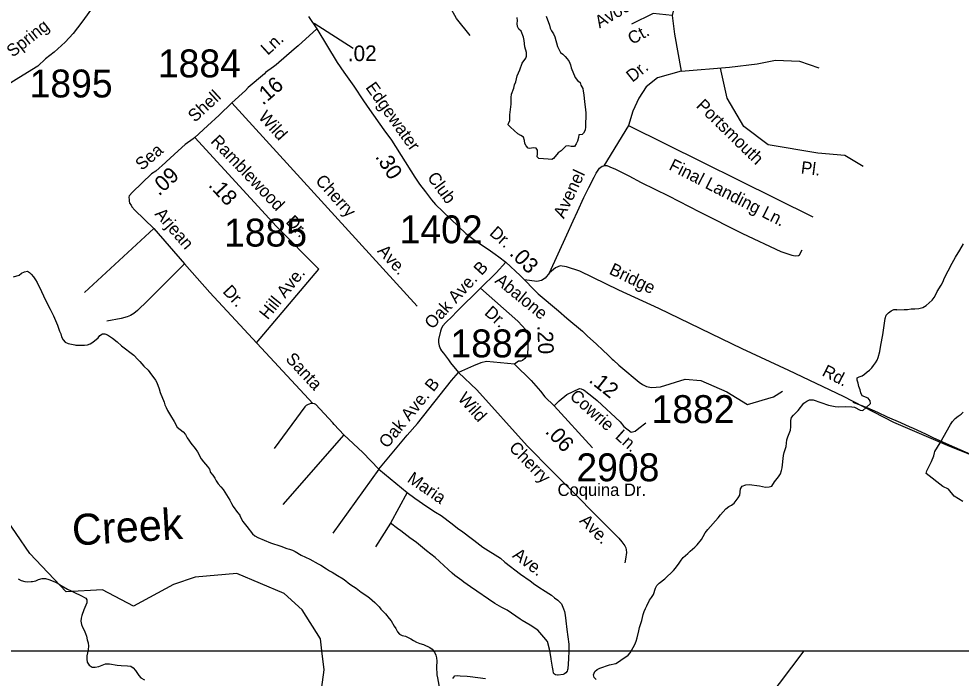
# Model space of a CAD drawing. Extents: x 1945482 to 2853149, y 66427 to 1015778.
# Drawn here: x 2369934 to 2374920, y 191991 to 195479 of the extents above; entities that cross this region are included whole.
import ezdxf

# ---------------------------------------------------------------- set-up
doc = ezdxf.new("R2010")
doc.units = 0
for name, color, linetype in [('Old_Level_10', 7, 'Continuous'), ('Old_Level_11', 7, 'Continuous'), ('Old_Level_17', 7, 'Continuous'), ('Old_Level_21', 7, 'Continuous'), ('Old_Level_25', 7, 'Continuous'), ('Old_Level_32', 7, 'Continuous'), ('Old_Level_35', 7, 'Continuous'), ('Old_Level_50', 7, 'Continuous'), ('Old_Level_60', 7, 'Continuous'), ('Old_Level_63', 7, 'Continuous'), ('Old_Level_8', 7, 'Continuous')]:
    doc.layers.add(name, color=color, linetype=linetype)

msp = doc.modelspace()

# ---------------------------------------------------------------- linework, layer by layer
at = {"layer": 'Old_Level_17'}
msp.add_lwpolyline([(2371703.4, 195321.3), (2371496.6, 195455)], dxfattribs=at)
at = {"layer": 'Old_Level_25'}
msp.add_line((2313126.6, 192135.8), (2381298.8, 192135.8), dxfattribs=at)
at = {"layer": 'Old_Level_32'}
for p, q in [((2371467.6, 195492), (2371510.6, 195425.6)), ((2370865.6, 194851.4), (2371297.9, 194380.1))]:
    msp.add_line(p, q, dxfattribs=at)
for points in [[(2371125, 196015.6), (2371075.3, 195982), (2371004.6, 195937.7), (2370926.4, 195889.1), (2370879.3, 195858.1), (2370833.6, 195833), (2370793.8, 195818.2), (2370749.6, 195803.5), (2370702.4, 195794.6), (2370650.8, 195781.4), (2370606.6, 195769.6), (2370562.3, 195748.9), (2370410.9, 195656.3), (2370403.2, 195651.6), (2370394.8, 195639.6), (2370333.1, 195551.3), (2370268.3, 195461.3), (2370221.1, 195400.8), (2370179.8, 195355.1), (2370120.9, 195302), (2370075.2, 195268), (2370033.9, 195228.2), (2369933.7, 195166.3), (2369829, 195101.4)], [(2371510.6, 195425.6), (2371411.5, 195335.6), (2371390.2, 195318.7), (2371295.5, 195235), (2371281.9, 195224.4), (2371239.1, 195194.7), (2371233.3, 195188.5), (2371148.2, 195115.1), (2371132.8, 195100.4), (2371061.4, 195033.6), (2370993.9, 194968.9), (2370932.1, 194912.4), (2370865.6, 194851.4)], [(2371510.6, 195425.6), (2371619.1, 195247.8), (2371653.1, 195197.1), (2371706.1, 195123.2), (2371757.2, 195045.2), (2371789, 194998.4), (2371865.3, 194891.4), (2371905.5, 194837), (2372029.3, 194641.8), (2372054.8, 194604.8), (2372086.4, 194564.1), (2372118.1, 194521.3), (2372139.1, 194496.1), (2372299.3, 194342.4), (2372348.7, 194306.4), (2372365.2, 194295), (2372428.9, 194251.5), (2372453.6, 194234.5), (2372474.2, 194219.3), (2372511.3, 194192.2)], [(2370865.6, 194851.4), (2370856.8, 194843.4), (2370814, 194813.7), (2370777.3, 194780.2), (2370713.6, 194721.7), (2370709.7, 194719.5), (2370659.5, 194673.5), (2370636.1, 194658.6), (2370535.9, 194562.6), (2370518.7, 194541.9), (2370516.9, 194535.8), (2370517.5, 194521.3), (2370517.7, 194515.8), (2370520.2, 194503.9), (2370528.6, 194492.3), (2370532.9, 194484.4), (2370547.6, 194467), (2370649.1, 194370.2)], [(2372511.3, 194192.2), (2372459.6, 194134.7), (2372376.7, 194053.4), (2372573.7, 193879.1), (2372596.7, 193854), (2372615.5, 193834.8), (2372624.2, 193817.1), (2372626.8, 193803.2), (2372627.5, 193785.2), (2372627.4, 193737.2), (2372626.4, 193711.1), (2372624.7, 193703.1), (2372617.3, 193688.8), (2372611.5, 193682.5), (2372599.9, 193672.1), (2372590.1, 193667.7), (2372578.1, 193667.2), (2372556.7, 193652.7), (2372645.4, 193565.8), (2372694.3, 193509.6), (2372717.8, 193478.8), (2372766.6, 193431.8)], [(2372511.3, 194192.2), (2372586.1, 194121.7), (2372682.8, 194023.7)], [(2372766.6, 193431.8), (2372793.8, 193458.9), (2372833.6, 193491.5), (2372899.9, 193523.9), (2372910, 193522.3), (2372922.2, 193516.8), (2372930.5, 193511.1), (2372934.6, 193507.3), (2372965.6, 193482.5), (2372994.5, 193459.6), (2373115.1, 193346.4), (2373135.8, 193323.1), (2373173.8, 193292.4), (2373195.5, 193297.8), (2373215.4, 193314.1), (2373251.6, 193341.2)], [(2372766.6, 193431.8), (2372969.3, 193209.1)]]:
    msp.add_lwpolyline(points, dxfattribs=at)
at = {"layer": 'Old_Level_35'}
for p, q in [((2370649.1, 194370.2), (2370282, 194031.1)), ((2370649.1, 194370.2), (2370811, 194183.3)), ((2370811, 194183.3), (2370945.1, 194030.6)), ((2374347.2, 193451.7), (2374389.3, 193434.8)), ((2374477.1, 193397.3), (2374529.2, 193374.3)), ((2374648.3, 193321), (2374661.7, 193314.8)), ((2374661.7, 193314.8), (2374734.6, 193281.4)), ((2371654.6, 193279), (2371331.7, 192910.3)), ((2374734.6, 193281.4), (2374770.8, 193264.7)), ((2371838.3, 193096.7), (2371595, 192758.5)), ((2371838.3, 193096.7), (2371989.4, 192973.8)), ((2371989.4, 192973.8), (2371900.6, 192811.2)), ((2371900.6, 192811.2), (2371821.7, 192686.4))]:
    msp.add_line(p, q, dxfattribs=at)
for points in [[(2373751.6, 196380.2), (2373678.1, 196181.8), (2373614.1, 196073), (2373553.3, 195909.7), (2373441.4, 195730.5), (2373422.2, 195666.5), (2373403, 195548.1), (2373390.2, 195496.9), (2373403, 195397.7), (2373438.2, 195202.4), (2373313.5, 195167.2), (2373252.7, 195119.2), (2373214.3, 195058.4), (2373182.3, 194991.2), (2373159.9, 194915), (2374135.4, 194431.7)], [(2372322.6, 195391.2), (2372250.6, 195481.2), (2372216.9, 195539.7), (2372203.4, 195609.5), (2372214.6, 195656.7), (2372250.6, 195712.9), (2372347.3, 195825.4), (2372408, 195899.7)], [(2373390.2, 195496.9), (2373291.1, 195507.8), (2373175.9, 195450.1)], [(2373438.2, 195202.4), (2373694.1, 195222.3), (2373841.2, 195241.5), (2373937.1, 195260.7), (2374065.1, 195254.3), (2374167.4, 195219.1)], [(2374400.9, 194697.4), (2374304.9, 194755), (2374161, 194767.8), (2373898.8, 194812.6), (2373770.8, 194908.6), (2373681.3, 195059), (2373645.8, 195218.5)], [(2371061.4, 195033.6), (2372041.4, 193958.9)], [(2373159.9, 194915), (2373029.3, 194701.5)], [(2372742.1, 194134.6), (2372833.7, 194335.6), (2372866.8, 194410.9), (2372890.8, 194459.9), (2372923.9, 194533.3), (2372949.8, 194586.3), (2372977.7, 194641.4), (2372988.8, 194661.9), (2373005.8, 194688.6), (2373013.6, 194694.9), (2373021.4, 194699.2), (2373029.3, 194701.5), (2373037.2, 194703.8), (2373045.3, 194702.1), (2373073.7, 194691.3), (2373087.9, 194685.8), (2373161.4, 194648.7), (2373226.9, 194613.3), (2373371.7, 194543), (2373535.2, 194457.5), (2373763.8, 194342.5), (2373965.6, 194248.5), (2374002.1, 194235.9), (2374024.4, 194228.8), (2374032.5, 194227.1), (2374044.6, 194225.6), (2374058.5, 194226.1), (2374064.4, 194230.4), (2374079.3, 194257.6)], [(2371522, 194154.2), (2371297.9, 194380.1)], [(2370811, 194183.3), (2370614.7, 193987.5), (2370562.7, 193935.4), (2370543.3, 193920.6), (2370525.7, 193909.9), (2370508, 193903.2), (2370476.3, 193894), (2370399.3, 193880.1)], [(2371192, 193765.1), (2371522, 194154.2)], [(2375322.4, 193032.4), (2374860.2, 193216.6), (2374563.5, 193342.9), (2374297.4, 193481.1), (2374007.5, 193619.3), (2373761.9, 193733.6), (2373320.2, 193946), (2373108.8, 194043.3), (2372902.4, 194144.8), (2372832.5, 194167), (2372798.4, 194172.1), (2372772.8, 194161.9), (2372742.1, 194134.6), (2372718.2, 194107.3), (2372699.5, 194095.3), (2372675.6, 194088.5), (2372610.1, 194097.4)], [(2372376.7, 194053.4), (2372253.5, 193932.4), (2372249.7, 193928.3), (2372226.6, 193903.4), (2372193.9, 193872.1), (2372176.6, 193853.4), (2372169.2, 193837.1), (2372165.6, 193826.9), (2372155.4, 193782.5), (2372154, 193766.4), (2372158.7, 193748.6), (2372165.5, 193730.9), (2372169.8, 193723), (2372180.3, 193709.5), (2372207.7, 193674.5), (2372218.3, 193658.9), (2372260.3, 193608.6)], [(2370945.1, 194030.6), (2371490.6, 193444)], [(2372682.8, 194023.7), (2372789.6, 193933.7), (2372833.2, 193895.4), (2372915.9, 193826.7), (2372943, 193799.7), (2372988.6, 193759.5), (2373026, 193725), (2373050.9, 193702), (2373073.9, 193678.9), (2373080.1, 193673.1), (2373109.2, 193646.3), (2373119.5, 193638.7), (2373216.8, 193556.5), (2373233.2, 193545.1), (2373255.7, 193534), (2373281.9, 193529.1), (2373305.9, 193530), (2373328.6, 193532.4)], [(2372556.7, 193652.7), (2372408.1, 193666.5), (2372378.4, 193659.3), (2372339, 193643.7), (2372260.3, 193608.6)], [(2371838.3, 193096.7), (2371989.4, 193275.7), (2372043, 193337.9), (2372224, 193565.1), (2372260.3, 193608.6)], [(2372260.3, 193608.6), (2372358, 193516.4), (2372623.9, 193220.9), (2372755.2, 193086), (2373109.4, 192731.9), (2373124.2, 192712.5), (2373141.1, 192691.2), (2373145.4, 192681.3), (2373147.9, 192669.4), (2373148.5, 192655.4), (2373143.8, 192621.2), (2373140.8, 192601.7)], [(2373328.6, 193532.4), (2373459.4, 193573.1), (2373542.1, 193565.2), (2373679.8, 193506.1), (2373790, 193439.2), (2373927.7, 193478.6), (2373974.9, 193510.1)], [(2371654.6, 193279), (2371603, 193332.4), (2371594.7, 193342.1), (2371504.8, 193438.6), (2371498.6, 193442.3), (2371490.6, 193444), (2371478.6, 193443.5), (2371470.7, 193441.2), (2371464.8, 193439), (2371455, 193432.6), (2371447.3, 193426.3), (2371285.1, 193205.8)], [(2374389.3, 193434.8), (2374420.6, 193422.2), (2374477.1, 193397.3)], [(2374529.2, 193374.3), (2374599.8, 193343.3), (2374648.3, 193321)], [(2371838.3, 193096.7), (2371755, 193184.4), (2371654.6, 193279)], [(2374770.8, 193264.7), (2374856.5, 193225.4), (2377349.8, 192135.8)], [(2371989.4, 192973.8), (2372028.6, 192943.1), (2372092.4, 192899.7), (2372139.6, 192869.5), (2372168.4, 192850.7), (2372226.1, 192806.9), (2372255, 192784.1), (2372283.8, 192765.2), (2372327.2, 192730.9), (2372341.5, 192721.5), (2372389.1, 192683.3), (2372483.4, 192625.1), (2372506.3, 192604), (2372588.8, 192541.2), (2372640.2, 192505.2), (2372665, 192486.2), (2372699.9, 192463.6), (2372704.1, 192459.7), (2372753.3, 192429.7), (2372767.8, 192416.3), (2372786.3, 192403), (2372805.1, 192383.7), (2372816.1, 192358.2), (2372820.7, 192344.3), (2372825.5, 192324.5), (2372828.7, 192294.6), (2372834.5, 192248.8), (2372843.6, 192171.2), (2372844.3, 192153.2), (2372843.8, 192135.8)], [(2372744, 192135.8), (2372742.6, 192145.2), (2372731, 192184.7), (2372712, 192208), (2372680.6, 192244.7), (2372639.5, 192271.1), (2372596.5, 192295.4), (2372586.2, 192303), (2372518.3, 192350.3), (2372489.7, 192365.2), (2372452.9, 192385.8), (2372323.3, 192474.7), (2372288.3, 192499.3), (2372278, 192506.9), (2372241, 192533.4), (2372226.4, 192546.8), (2372205.7, 192566), (2372137.1, 192629.3), (2372091.7, 192665.5), (2372037.9, 192709.4), (2372002.9, 192734), (2371955.5, 192770.2), (2371936.9, 192783.4), (2371900.6, 192811.2)], [(2372843.8, 192135.8), (2372842.7, 192093.1), (2372838.7, 192040.9), (2372837, 192034.9), (2372835.2, 192028.8), (2372827.6, 192018.5), (2372821.8, 192014.2), (2372813.9, 192009.9), (2372788.1, 192006.9), (2372784.1, 192006.7), (2372774, 192008.3), (2372767.8, 192012.1), (2372765.8, 192014), (2372763.6, 192017.9), (2372761.1, 192031.8), (2372758.3, 192049.7), (2372750.7, 192091.5), (2372750.5, 192095.4), (2372744, 192135.8)]]:
    msp.add_lwpolyline(points, dxfattribs=at)
at = {"layer": 'Old_Level_50'}
for points in [[(2371537.4, 192135.8), (2371530, 192198.5), (2371434, 192352.3), (2371337.9, 192438.8), (2371088.1, 192544.5), (2370867.1, 192525.3), (2370751.8, 192486.8), (2370540.4, 192371.5), (2370377.1, 192458), (2370184.9, 192448.4), (2369992.8, 192650.2), (2369848.7, 192861.7)], [(2371482, 190974.8), (2371453.2, 191122), (2371510.8, 191477.6), (2371520.4, 191814), (2371549.3, 192035.1), (2371537.4, 192135.8)]]:
    msp.add_lwpolyline(points, dxfattribs=at)
at = {"layer": 'Old_Level_60'}
for points in [[(2372535.2, 195000), (2372538.5, 195028), (2372538.7, 195063.3), (2372541.7, 195080.4), (2372553.2, 195112.6), (2372557, 195129), (2372563.5, 195145.2), (2372566.5, 195160.7), (2372571.5, 195177.1), (2372585, 195209), (2372596.5, 195243.5), (2372617, 195270.2), (2372621, 195281), (2372620.7, 195300.5), (2372611, 195331), (2372607.5, 195364.2), (2372604.7, 195381.6), (2372592.5, 195414.3), (2372579.7, 195423.8), (2372572.7, 195438.1), (2372571, 195454.1), (2372573, 195468.3), (2372571.5, 195486.6)], [(2372724, 195493.2), (2372742.5, 195445.9), (2372745.2, 195428.7), (2372752.5, 195414.6), (2372763.5, 195399.8), (2372770, 195383)], [(2372770, 195383), (2372785, 195332.3), (2372792.5, 195315.1), (2372799.7, 195300.8), (2372813, 195291.3), (2372824.7, 195280.4), (2372836, 195268), (2372845.7, 195253.4), (2372852.2, 195235.2), (2372856, 195219.3), (2372878.2, 195168), (2372889.2, 195152.8), (2372903.7, 195142.9), (2372908.5, 195127.5), (2372917.5, 195111), (2372919.7, 195095.3), (2372923.5, 195077.3), (2372926.5, 195039.2), (2372931.7, 195000), (2372933.7, 194979.7), (2372933, 194908), (2372931, 194890.2), (2372921.7, 194874.5), (2372914.2, 194867.4), (2372897.2, 194866), (2372894.7, 194850.6), (2372889.7, 194832.2), (2372883, 194816.8), (2372873.7, 194803), (2372857, 194802.7), (2372840, 194806.9), (2372828.7, 194804.9), (2372803, 194781.3), (2372787.7, 194770.6), (2372763.7, 194739.9), (2372754.7, 194734), (2372734.5, 194736.7), (2372685.5, 194740.7), (2372676.7, 194748.1), (2372678.7, 194765.2), (2372678.5, 194784.3), (2372671.2, 194793.8), (2372656.2, 194796), (2372638.2, 194792.2), (2372628.7, 194795.3), (2372619.2, 194807.3), (2372612.2, 194819.1), (2372610.5, 194834.7), (2372604.2, 194852.4), (2372589.7, 194860.9), (2372574.5, 194871.3), (2372535, 194906.4), (2372522.7, 194918.4), (2372524.7, 194926.1), (2372531.5, 194939.7), (2372531.7, 194970.8), (2372535.2, 195000)], [(2373868.7, 193004.2), (2373885.5, 193002.2), (2373904, 193003.2), (2373919, 193007.3), (2373931.7, 193030), (2373954, 193055.5), (2373964.2, 193071.3), (2373969.2, 193089.4), (2373972.5, 193104.5), (2373980, 193169.8), (2373983.5, 193185.2), (2373988, 193199.9), (2373994.5, 193217.3), (2373995, 193233.8), (2373997.5, 193251), (2374002.5, 193267.7), (2374017.2, 193303), (2374019.5, 193321.3), (2374018.2, 193338.3), (2374018.2, 193354.7), (2374022, 193369.5), (2374033.2, 193382.4), (2374046, 193394.5), (2374058, 193407.4), (2374088.2, 193445.1), (2374102.7, 193457), (2374117, 193463.7), (2374136.7, 193463), (2374217.2, 193435.1), (2374252.5, 193428.6), (2374271.5, 193426.7), (2374308.5, 193428.1), (2374341, 193427.1), (2374355.7, 193423.9), (2374386, 193409.1), (2374399.7, 193406.7), (2374415.5, 193420.6), (2374440.7, 193443.2), (2374438.5, 193458.5), (2374428, 193472.7), (2374396.5, 193484), (2374389, 193499.7), (2374385.2, 193516), (2374379, 193533.3), (2374374.5, 193551.4), (2374369.2, 193567.8), (2374369.5, 193580.3), (2374379.5, 193585.5), (2374396.2, 193591.2), (2374409.2, 193599.6), (2374422, 193611), (2374435.5, 193620.5), (2374447.7, 193632.1), (2374456, 193644.7), (2374467.2, 193659.4), (2374475.2, 193673.2), (2374481.2, 193687.3), (2374489, 193719.9), (2374494.7, 193753.3), (2374505.5, 193807.2), (2374517.2, 193894.4), (2374523.2, 193910.8), (2374535.2, 193924.3), (2374549.2, 193934.4), (2374563.2, 193940.5), (2374579.7, 193941.3), (2374579.7, 193939.5), (2374618.5, 193941.7), (2374636.2, 193941.7), (2374654.7, 193944), (2374675.7, 193945.1), (2374696.5, 193947.3), (2374717.7, 193952.2), (2374735.5, 193962.5), (2374751.5, 193976.1), (2374765.7, 193990.2), (2374777, 194004.2), (2374786, 194020.7), (2374792.5, 194037.2), (2374814.7, 194070.3), (2374824.2, 194089.7), (2374830, 194104.4), (2374871.7, 194186.9), (2374889.7, 194218.9), (2374912.2, 194254.7), (2374931.5, 194288.1)], [(2369905.5, 194113.2), (2369935.7, 194123.4), (2369948.2, 194132.8), (2369964.7, 194140.3), (2369979.5, 194144), (2369990.7, 194136.7), (2370000, 194127.5), (2370012.5, 194113.2), (2370023, 194098.2), (2370032, 194083.5), (2370053.5, 194035.7), (2370075.5, 193991.1), (2370100.5, 193943.6), (2370117.5, 193908.1), (2370139.2, 193858.4), (2370149.7, 193826.4), (2370155.7, 193812.4), (2370160.7, 193796), (2370168.7, 193780.8), (2370179.2, 193768.5), (2370195.2, 193762), (2370213.2, 193757.1), (2370229.7, 193754.4), (2370235.2, 193752.1), (2370281, 193752.3), (2370298, 193753.8), (2370312.2, 193759.6), (2370326, 193767.6), (2370353.2, 193791.1), (2370363.5, 193803.6), (2370376.5, 193812.4), (2370389, 193812.9), (2370403.5, 193806.4), (2370429.5, 193789.4), (2370454, 193770.7), (2370478, 193749.2), (2370543.2, 193699.4), (2370563.2, 193676), (2370574.7, 193665.3), (2370595.7, 193641.1), (2370618.2, 193620), (2370628, 193607.4), (2370656.5, 193568.2), (2370665, 193554.5), (2370676.7, 193522.1), (2370681.5, 193503), (2370703.5, 193451.2), (2370707.2, 193436.7), (2370713, 193422.7), (2370720.2, 193407.8), (2370736, 193379.9), (2370755.7, 193349.6), (2370772.2, 193318.2), (2370787, 193306.3), (2370804.2, 193294.2), (2370815.5, 193280), (2370824.5, 193262.6), (2370834.2, 193250), (2370844.5, 193234.3), (2370867.5, 193206.2), (2370879, 193188.3)], [(2374928.5, 192926.3), (2374883.2, 192954.6), (2374853, 192990), (2374823, 193004.1), (2374734.7, 193074.2), (2374739, 193088.3), (2374763.7, 193136.6), (2374775, 193167.6), (2374778.5, 193182.6), (2374781.2, 193190.5), (2374808, 193236.5), (2374863.5, 193332.4), (2374875, 193348.5), (2374888.7, 193364), (2374904, 193376.9), (2374919.5, 193388.3), (2374931, 193398.7)], [(2370879, 193188.3), (2370899.7, 193151.1), (2370911, 193135.6), (2370932.7, 193110.7), (2370943, 193096.2), (2370949.2, 193079.3), (2370960.7, 193065), (2370971.7, 193048.5), (2370979, 193035.1), (2370989.5, 193018.3), (2371003, 193003), (2371016.2, 192989.7), (2371051, 192933.1), (2371059, 192915.2), (2371068.5, 192899.6), (2371091, 192868), (2371103.2, 192853.2), (2371103, 192849.5), (2371118.7, 192819.5), (2371140.7, 192792.9), (2371170.5, 192754.1), (2371182.7, 192744), (2371199, 192735.6), (2371232.7, 192720.6), (2371266, 192707.8), (2371320, 192689.9), (2371352, 192677.4), (2371366.7, 192673.3), (2371382.2, 192667.8), (2371396.2, 192661.6), (2371428.2, 192642.2), (2371474.2, 192620.9), (2371517.2, 192595.4), (2371532.5, 192588), (2371562.2, 192570.3), (2371577.7, 192559.2), (2371591.5, 192551.8), (2371619.7, 192533.6), (2371649.7, 192516.1), (2371664, 192506.3), (2371677, 192495.5), (2371690.5, 192485.6), (2371719.2, 192466.8), (2371746, 192446.1), (2371776, 192426.6), (2371790.2, 192415.5), (2371817.2, 192392), (2371840, 192369.1), (2371849.7, 192356.5), (2371874.5, 192330.9), (2371894.5, 192306.9), (2371903.5, 192294.6), (2371919.5, 192266.1), (2371929, 192254), (2371938.2, 192236.8), (2371948, 192223.5), (2371963, 192217), (2371979.5, 192213.3), (2371995, 192206.8), (2372008.7, 192199.2), (2372022.5, 192189.9), (2372038, 192181.7), (2372055.5, 192174), (2372074.5, 192169.2), (2372109.5, 192154), (2372121.2, 192144), (2372132.7, 192129.4), (2372139.7, 192113.5), (2372144.2, 192097.9), (2372146.7, 192080.8), (2372144.2, 192050.4), (2372146.5, 192008.8), (2372148.5, 191993.6), (2372160.7, 191934.1)], [(2372988.7, 191983.3), (2372978.5, 191995.3), (2372975.5, 192009.3), (2372982.5, 192025.7), (2372993.5, 192036.3), (2373008.2, 192043.4), (2373060, 192062.3), (2373092.2, 192068.9), (2373107.2, 192076.7), (2373119.7, 192086.4), (2373159, 192112.3), (2373169.5, 192124.3), (2373193.5, 192170), (2373200, 192186.7), (2373205.5, 192204.4), (2373214, 192241.9), (2373218.7, 192259.4), (2373230.2, 192297), (2373237.5, 192327.3), (2373242.7, 192342.9), (2373250, 192358.9), (2373257.7, 192373.5), (2373270.7, 192403.1), (2373282.2, 192418.5), (2373291.5, 192433.3), (2373302.2, 192466.3), (2373310.2, 192480.5), (2373322.2, 192493.2), (2373351.5, 192517.1), (2373397.5, 192560.8), (2373409.2, 192573.5), (2373428.5, 192600.2), (2373438, 192615.3), (2373449.7, 192629.3), (2373474, 192651.1), (2373485.7, 192663), (2373510.2, 192683.7), (2373523, 192696.9), (2373547, 192724.7), (2373555.2, 192741.2), (2373566, 192759.1), (2373579, 192778.2), (2373634.5, 192838.4), (2373647, 192855.6), (2373674.2, 192887), (2373690.5, 192898.6), (2373705.5, 192906.3), (2373719, 192917), (2373740.2, 192944.8), (2373748.5, 192959.6), (2373753.2, 192991.9), (2373761, 193006.5), (2373780.5, 193013.1), (2373797.7, 193014.7), (2373852.5, 193008.8), (2373868.7, 193004.2)], [(2369930.7, 192516.6), (2369947.2, 192508.4), (2369966.2, 192502.6), (2369982, 192501.1), (2370000, 192501.8), (2370006.5, 192502.1), (2370023.5, 192505.6), (2370039, 192512.4), (2370058.2, 192517.6), (2370074.5, 192518.4)], [(2370074.5, 192518.4), (2370092.7, 192513.8), (2370124.7, 192499.8), (2370142.2, 192491), (2370157.5, 192481.4), (2370192.2, 192461.8), (2370211, 192453.8), (2370228.2, 192444.3), (2370261.7, 192428.7), (2370289.2, 192413.8), (2370293.2, 192405.4), (2370294, 192389.7), (2370278.2, 192353.4), (2370267, 192323.2), (2370263.2, 192307.6), (2370262.2, 192292.4), (2370265.7, 192275.1), (2370271.5, 192261), (2370280.7, 192244.4), (2370287.7, 192227.8), (2370292, 192213.3), (2370295.7, 192194.5), (2370300.5, 192178.7), (2370303, 192159.5), (2370301, 192142.6), (2370296.7, 192125.8), (2370294.2, 192108.5), (2370293.7, 192091.9), (2370296.5, 192074.9), (2370306, 192060.6), (2370322.5, 192049.5), (2370338.2, 192048.5), (2370357.2, 192052.1), (2370393.5, 192067.1), (2370414.2, 192066.8), (2370454, 192060.3), (2370475, 192057.9), (2370509.7, 192056.5), (2370526, 192054), (2370539.2, 192045.6), (2370550.7, 192032.3), (2370569, 192005.1), (2370580.2, 191992.2), (2370599, 191982.9)], [(2372230.7, 191988.7), (2372240.5, 192003.1), (2372253, 192006), (2372268.7, 192003.6), (2372307, 192002.3), (2372323, 192000.7), (2372403, 191990.1)]]:
    msp.add_lwpolyline(points, dxfattribs=at)
at = {"layer": 'Old_Level_63'}
msp.add_line((2368085.3, 184193.5), (2374088.6, 192135.8), dxfattribs=at)
msp.add_lwpolyline([(2369645.2, 192135.8), (2374080, 192135.8)], dxfattribs=at)

# ---------------------------------------------------------------- texts
at = {"layer": 'Old_Level_10'}
for s, height, rotation, p in [('Avocet', 65.62, 30.7215, (2373006.7, 195427.3)), ('Ct.', 65.62, 28.8403, (2373178.7, 195340.3)), ('Dr.', 65.62, 38.6804, (2373180.3, 195140.3)), ('Portsmouth', 65.62, 315.7644, (2373514.2, 195014.9)), ('Wild', 65.62, 311.9266, (2371198.1, 194956.9)), ('Final Landing Ln.', 65.617, 333.0308, (2373368.7, 194683.4)), ('Pl.', 65.62, 352.648, (2374069.4, 194661.7)), ('Cherry', 65.62, 311.9266, (2371499.6, 194619.4)), ('Avenel', 65.62, 64.8422, (2372817.9, 194418.2)), ('Arjean', 65.62, 310.9027, (2370649.8, 194444.6)), ('Ave.', 65.62, 312.1307, (2371828.1, 194248.5)), ('Oak Ave. B', 65.62, 47.5209, (2372122, 193833.1)), ('Hill Ave.', 65.62, 51.0507, (2371251, 193883.2)), ('Bridge', 65.62, 334.3491, (2373052.8, 194131.4)), ('Dr.', 65.62, 312.9193, (2371009.3, 194033.8)), ('Santa', 65.62, 312.9193, (2371341.5, 193676.6)), ('Rd.', 65.62, 332.7702, (2374179.2, 193594.3)), ('Oak Ave. B', 65.62, 50.7754, (2371883.4, 193203.1)), ('Wild', 65.62, 311.9662, (2372253, 193467.4)), ('Cherry', 65.62, 314.2587, (2372523.1, 193205.3)), ('Maria', 65.62, 325.6965, (2371984.3, 193033)), ('Ave.', 65.62, 315.0069, (2372896.1, 192819.3)), ('Ave.', 65.62, 322.8869, (2372541.8, 192633.1))]:
    msp.add_text(s, height=height, rotation=rotation, dxfattribs=at).set_placement(p)
at = {"layer": 'Old_Level_11'}
for s, rotation, p in [('Spring', 38.1454, (2369901.6, 195272.7)), ('Ln.', 42.5859, (2371251.3, 195282.9)), ('Edgewater', 305.478, (2371766.1, 195115.5)), ('Shell', 42.5851, (2370865.8, 194928.5)), ('Ramblewood', 313.7886, (2370944.8, 194827)), ('Sea', 40.4203, (2370585, 194673.5)), ('Club', 306.5599, (2372092, 194639.1)), ('Dr.', 313.091, (2371343.1, 194402.2)), ('Dr.', 318.392, (2372419.9, 194339.4)), ('Abalone', 320.8315, (2372448.3, 194086.9)), ('Dr.', 318.2655, (2372393.3, 193918.1)), ('Cowrie ', 318.2655, (2372844.1, 193475.6)), ('Ln.', 318.2655, (2373085.3, 193263.5))]:
    msp.add_text(s, height=65.62, rotation=rotation, dxfattribs=at).set_placement(p)
msp.add_text('Coquina Dr.', height=65.617, dxfattribs=at).set_placement((2372784.5, 192955))
at = {"layer": 'Old_Level_17'}
for s, rotation, p in [('.02', 0.6336, (2371675.4, 195254.6)), ('.16', 40.7733, (2371225.3, 195018.5)), ('.30', 302.3856, (2371817.6, 194749.5)), ('.09', 42.5103, (2370676, 194538.8)), ('.18', 312.5219, (2370933.8, 194596.2)), ('.03', 314.6245, (2372525.7, 194233.4)), ('.20', 272.2781, (2372677.2, 193855.9)), ('.12', 321.6715, (2372945.7, 193561)), ('.06', 312.3023, (2372715.6, 193292.8))]:
    msp.add_text(s, height=82.02, rotation=rotation, dxfattribs=at).set_placement(p)
at = {"layer": 'Old_Level_21'}
msp.add_text('Creek', height=164.04, rotation=3.4428, dxfattribs=at).set_placement((2370220.3, 192692.5))
at = {"layer": 'Old_Level_8'}
for s, p in [('1884', (2370670.1, 195169.1)), ('1895', (2369991.3, 195062.9)), ('1402', (2371948.9, 194291.4)), ('1885', (2371020.1, 194274.2)), ('1882', (2372217.8, 193688)), ('1882', (2373281.7, 193340.4)), ('2908', (2372884.2, 193032.6))]:
    msp.add_text(s, height=147.64, dxfattribs=at).set_placement(p)

doc.saveas('drawing.dxf')
